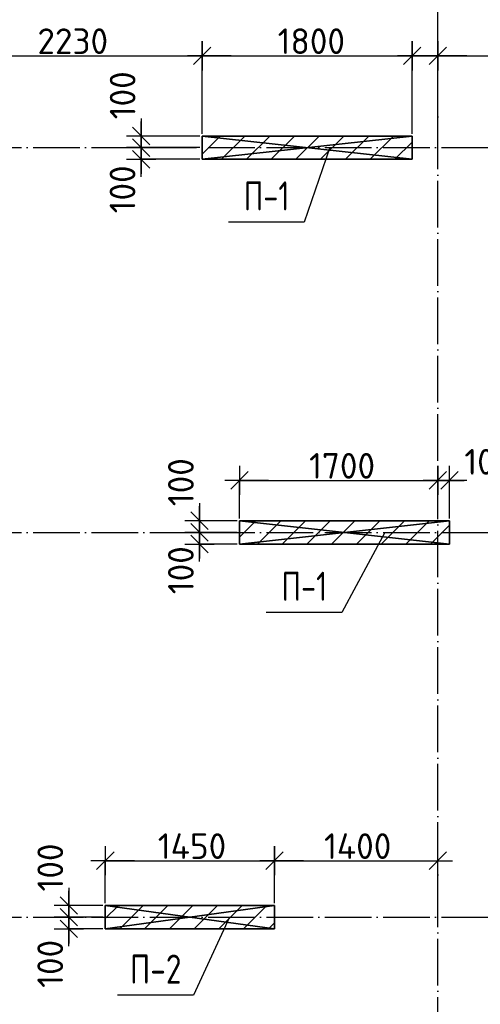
# Model space of a CAD drawing. Header units: millimetres. Extents: x 40580 to 559114, y -343730 to 81020.
# Tile 303 of 656: x 344099 to 348048, y -69063 to -60617. Entities that reach past the tile are written whole.
import ezdxf
from ezdxf.enums import TextEntityAlignment as Align

# ---------------------------------------------------------------- set-up
doc = ezdxf.new("R2010")
doc.units = ezdxf.units.MM
doc.linetypes.add('______11', pattern=[500, 400, -50, 0, -50])
doc.linetypes.add('______5', pattern=[1100, 800, -100, 100, -100])
for name, color, linetype in [('_________1_', 7, 'Continuous'), ('_________2_', 7, 'Continuous'), ('__________________01', 4, 'Continuous'), ('___________________', 253, '______5'), ('______________________', 7, 'Continuous')]:
    doc.layers.add(name, color=color, linetype=linetype)
doc.styles.add('GOST_ALLPLAN_TYPE_A', font='GOST AllPlan type A')
doc.styles.add('ISOCPEUR', font='isocpeur.ttf')

# ---------------------------------------------------------------- blocks, each defined once
blk = doc.blocks.new('ALL_ML_STRICH')
at = {"color": 0, "linetype": 'ByBlock', "lineweight": -2}
for p, q in [((0, -0.5), (0, 0.5)), ((-1, 0), (0.5, 0)), ((-0.3, -0.3), (0.3, 0.3))]:
    blk.add_line(p, q, dxfattribs=at)

msp = doc.modelspace()

# ---------------------------------------------------------------- linework, layer by layer
at = {"layer": '_________1_', "color": 253, "linetype": '______11'}
for p, q in [((345663.2, -61770.4), (345818.5, -61615.1)), ((346042.7, -61815.1), (346242.7, -61615.1)), ((346467, -61815.1), (346667, -61615.1)), ((346891.3, -61815.1), (347091.3, -61615.1)), ((347315.5, -61815.1), (347463.2, -61667.5)), ((346136.9, -65115.1), (346336.9, -64915.1)), ((346561.1, -65115.1), (346761.1, -64915.1)), ((346985.4, -65115.1), (347185.4, -64915.1)), ((347409.6, -65115.1), (347609.6, -64915.1))]:
    msp.add_line(p, q, dxfattribs=at)
at = {"layer": '_________1_', "color": 253, "linetype": '______5'}
for p, q in [((345830.6, -61815.1), (346030.6, -61615.1)), ((346254.9, -61815.1), (346454.9, -61615.1)), ((346679.1, -61815.1), (346879.1, -61615.1)), ((347103.4, -61815.1), (347303.4, -61615.1)), ((345983.2, -65056.7), (346124.7, -64915.1)), ((346349, -65115.1), (346549, -64915.1)), ((346773.3, -65115.1), (346973.3, -64915.1)), ((347197.5, -65115.1), (347397.5, -64915.1)), ((347621.8, -65115.1), (347783.2, -64953.7))]:
    msp.add_line(p, q, dxfattribs=at)
at = {"layer": '_________2_', "color": 253, "linetype": '______5'}
for p, q in [((344833.2, -68328), (344946, -68215.1)), ((345170.3, -68415.1), (345370.3, -68215.1)), ((345594.6, -68415.1), (345794.6, -68215.1)), ((346018.8, -68415.1), (346218.8, -68215.1))]:
    msp.add_line(p, q, dxfattribs=at)
at = {"layer": '_________2_', "color": 253, "linetype": '______11'}
for p, q in [((344958.2, -68415.1), (345158.2, -68215.1)), ((345382.4, -68415.1), (345582.4, -68215.1)), ((345806.7, -68415.1), (346006.7, -68215.1)), ((346231, -68415.1), (346283.2, -68362.9))]:
    msp.add_line(p, q, dxfattribs=at)
at = {"layer": '__________________01', "color": 7, "linetype": 'Continuous'}
for p, q in [((346758.6, -61715.1), (346538.4, -62353.5)), ((346538.4, -62353.5), (345888.4, -62353.5)), ((347230.1, -65015.1), (346862.2, -65701.5)), ((346862.2, -65701.5), (346212.2, -65701.5)), ((345897, -68315.1), (345588, -68985.1)), ((345588, -68985.1), (344938, -68985.1))]:
    msp.add_line(p, q, dxfattribs=at)
at = {"layer": '___________________', "color": 253, "linetype": '______11'}
for p, q in [((347683.2, -89405.1), (347683.2, -39325.1)), ((338213.2, -61715.1), (355453.2, -61715.1)), ((338213.2, -65015.1), (355393.2, -65015.1)), ((338213.2, -68315.1), (361243.2, -68315.1))]:
    msp.add_line(p, q, dxfattribs=at)
at = {"layer": '______________________', "color": 7, "linetype": 'Continuous'}
for p, q in [((343433.2, -60926.9), (345663.2, -60926.9)), ((345663.2, -60926.9), (347463.2, -60926.9)), ((347463.2, -60926.9), (347683.2, -60926.9)), ((347683.2, -60926.9), (349383.2, -60926.9)), ((345141.3, -61715.1), (345141.3, -61615.1)), ((345141.3, -61815.1), (345141.3, -61715.1)), ((345983.2, -64569.1), (347683.2, -64569.1)), ((347683.2, -64569.1), (347783.2, -64569.1)), ((345641.2, -65015.1), (345641.2, -64915.1)), ((345641.2, -65115.1), (345641.2, -65015.1)), ((344833.2, -67831), (346283.2, -67831)), ((346283.2, -67831), (347683.2, -67831)), ((344521, -68315.1), (344521, -68215.1)), ((344521, -68415.1), (344521, -68315.1))]:
    msp.add_line(p, q, dxfattribs=at)
at = {"layer": '______________________', "color": 253, "linetype": 'Continuous'}
for p, q in [((345663.2, -61595.1), (345663.2, -60926.9)), ((345663.2, -61595.1), (345663.2, -60926.9)), ((347463.2, -61595.1), (347463.2, -60926.9)), ((347463.2, -61595.1), (347463.2, -60926.9)), ((347683.2, -61695.1), (347683.2, -60926.9)), ((347683.2, -61695.1), (347683.2, -60926.9)), ((345643.2, -61615.1), (345141.3, -61615.1)), ((345643.2, -61715.1), (345141.3, -61715.1)), ((345643.2, -61715.1), (345141.3, -61715.1)), ((345643.2, -61815.1), (345141.3, -61815.1)), ((345983.2, -64895.1), (345983.2, -64569.1)), ((347683.2, -64895.1), (347683.2, -64569.1)), ((347683.2, -64895.1), (347683.2, -64569.1)), ((347783.2, -64895.1), (347783.2, -64569.1)), ((345963.2, -64915.1), (345641.2, -64915.1)), ((345963.2, -65015.1), (345641.2, -65015.1)), ((345963.2, -65015.1), (345641.2, -65015.1)), ((345963.2, -65115.1), (345641.2, -65115.1)), ((344833.2, -68195.1), (344833.2, -67831)), ((346283.2, -68195.1), (346283.2, -67831)), ((346283.2, -68195.1), (346283.2, -67831)), ((347683.2, -68295.1), (347683.2, -67831)), ((344813.2, -68215.1), (344521, -68215.1)), ((344813.2, -68315.1), (344521, -68315.1)), ((344813.2, -68315.1), (344521, -68315.1)), ((344813.2, -68415.1), (344521, -68415.1))]:
    msp.add_line(p, q, dxfattribs=at)

# ---------------------------------------------------------------- block references
at = {"layer": '______________________', "color": 7, "linetype": 'Continuous', "xscale": 250, "yscale": 250, "zscale": 250}
for p in [(345663.2, -60926.9), (347463.2, -60926.9), (347683.2, -60926.9), (347683.2, -64569.1), (347783.2, -64569.1), (346283.2, -67831), (347683.2, -67831)]:
    msp.add_blockref('ALL_ML_STRICH', p, dxfattribs=at)
for p, rotation in [((345663.2, -60926.9), 180), ((347463.2, -60926.9), 180), ((347683.2, -60926.9), 180), ((345141.3, -61715.1), 270), ((345141.3, -61615.1), 90), ((345141.3, -61815.1), 270), ((345141.3, -61715.1), 90), ((345983.2, -64569.1), 180), ((347683.2, -64569.1), 180), ((345641.2, -65015.1), 270), ((345641.2, -64915.1), 90), ((345641.2, -65115.1), 270), ((345641.2, -65015.1), 90), ((344833.2, -67831), 180), ((346283.2, -67831), 180), ((344521, -68315.1), 270), ((344521, -68215.1), 90), ((344521, -68415.1), 270), ((344521, -68315.1), 90)]:
    msp.add_blockref('ALL_ML_STRICH', p, dxfattribs=dict(at, rotation=rotation))

# ---------------------------------------------------------------- texts
at = {"layer": '__________________01', "color": 7, "linetype": 'Continuous', "style": 'GOST_ALLPLAN_TYPE_A'}
for s, width, p, p2 in [('П-1', 0.764228, (346020, -62254.2), (346411.6, -62254.2)), ('П-1', 0.764228, (346343.7, -65602.2), (346735.4, -65602.2)), ('П-2', 0.761404, (345044.6, -68885.8), (345486.2, -68885.8))]:
    msp.add_text(s, height=250, dxfattribs=dict(at, width=width)).set_placement(p, p2, align=Align.FIT)
at = {"layer": '______________________', "color": 7, "style": 'ISOCPEUR'}
for s, p in [('2230', (344251.2, -60911.9)), ('1800', (346310.2, -60911.9)), ('1700', (346580.2, -64554.1)), ('100', (347910.9, -64519.7)), ('1450', (345283.2, -67816)), ('1400', (346708.2, -67816))]:
    msp.add_text(s, height=220, dxfattribs=at).set_placement(p)
for p in [(345091.7, -61471.8), (345090.7, -62278.7), (345591.2, -64790.2), (345591.1, -65545.2), (344471.6, -68095.1), (344471, -68921.5)]:
    msp.add_text('100', height=220, rotation=90, dxfattribs=at).set_placement(p)

# ---------------------------------------------------------------- meshes
at = {"layer": '_________1_'}
mesh = msp.add_polyface(dxfattribs=at)
corners = [(345663.2, -61615.1, -3800), (345663.2, -61815.1, -3800), (345663.2, -61815.1, -350), (345663.2, -61615.1, -350)]
mesh.append_faces([[corners[k] for k in face] for face in [(1, 2, 0)]], dxfattribs={"vtx1": -1})
mesh.append_faces([[corners[k] for k in face] for face in [(2, 3, 0)]], dxfattribs={"vtx2": -1})
mesh = msp.add_polyface(dxfattribs=at)
corners = [(347463.2, -61615.1, -3800), (345663.2, -61615.1, -3800), (345663.2, -61615.1, -350), (347463.2, -61615.1, -350)]
mesh.append_faces([[corners[k] for k in face] for face in [(1, 2, 0)]], dxfattribs={"vtx1": -1})
mesh.append_faces([[corners[k] for k in face] for face in [(2, 3, 0)]], dxfattribs={"vtx2": -1})
mesh = msp.add_polyface(dxfattribs=at)
corners = [(347463.2, -61815.1, -350), (347463.2, -61615.1, -350), (345663.2, -61615.1, -350), (345663.2, -61815.1, -350)]
mesh.append_faces([[corners[k] for k in face] for face in [(1, 2, 0)]], dxfattribs={"vtx1": -1})
mesh.append_faces([[corners[k] for k in face] for face in [(2, 3, 0)]], dxfattribs={"vtx2": -1})
mesh = msp.add_polyface(dxfattribs=at)
corners = [(347463.2, -61615.1, -3800), (347463.2, -61815.1, -3800), (345663.2, -61815.1, -3800), (345663.2, -61615.1, -3800)]
mesh.append_faces([[corners[k] for k in face] for face in [(1, 2, 0)]], dxfattribs={"vtx1": -1})
mesh.append_faces([[corners[k] for k in face] for face in [(2, 3, 0)]], dxfattribs={"vtx2": -1})
mesh = msp.add_polyface(dxfattribs=at)
corners = [(347463.2, -61815.1, -3800), (347463.2, -61615.1, -3800), (347463.2, -61615.1, -350), (347463.2, -61815.1, -350)]
mesh.append_faces([[corners[k] for k in face] for face in [(1, 2, 0)]], dxfattribs={"vtx1": -1})
mesh.append_faces([[corners[k] for k in face] for face in [(2, 3, 0)]], dxfattribs={"vtx2": -1})
mesh = msp.add_polyface(dxfattribs=at)
corners = [(345663.2, -61815.1, -3800), (347463.2, -61815.1, -3800), (347463.2, -61815.1, -350), (345663.2, -61815.1, -350)]
mesh.append_faces([[corners[k] for k in face] for face in [(1, 2, 0)]], dxfattribs={"vtx1": -1})
mesh.append_faces([[corners[k] for k in face] for face in [(2, 3, 0)]], dxfattribs={"vtx2": -1})
mesh = msp.add_polyface(dxfattribs=at)
corners = [(345983.2, -64915.1, -3800), (345983.2, -65115.1, -3800), (345983.2, -65115.1, -350), (345983.2, -64915.1, -350)]
mesh.append_faces([[corners[k] for k in face] for face in [(1, 2, 0)]], dxfattribs={"vtx1": -1})
mesh.append_faces([[corners[k] for k in face] for face in [(2, 3, 0)]], dxfattribs={"vtx2": -1})
mesh = msp.add_polyface(dxfattribs=at)
corners = [(347783.2, -64915.1, -3800), (345983.2, -64915.1, -3800), (345983.2, -64915.1, -350), (347783.2, -64915.1, -350)]
mesh.append_faces([[corners[k] for k in face] for face in [(1, 2, 0)]], dxfattribs={"vtx1": -1})
mesh.append_faces([[corners[k] for k in face] for face in [(2, 3, 0)]], dxfattribs={"vtx2": -1})
mesh = msp.add_polyface(dxfattribs=at)
corners = [(347783.2, -65115.1, -350), (347783.2, -64915.1, -350), (345983.2, -64915.1, -350), (345983.2, -65115.1, -350)]
mesh.append_faces([[corners[k] for k in face] for face in [(1, 2, 0)]], dxfattribs={"vtx1": -1})
mesh.append_faces([[corners[k] for k in face] for face in [(2, 3, 0)]], dxfattribs={"vtx2": -1})
mesh = msp.add_polyface(dxfattribs=at)
corners = [(347783.2, -64915.1, -3800), (347783.2, -65115.1, -3800), (345983.2, -65115.1, -3800), (345983.2, -64915.1, -3800)]
mesh.append_faces([[corners[k] for k in face] for face in [(1, 2, 0)]], dxfattribs={"vtx1": -1})
mesh.append_faces([[corners[k] for k in face] for face in [(2, 3, 0)]], dxfattribs={"vtx2": -1})
mesh = msp.add_polyface(dxfattribs=at)
corners = [(347783.2, -65115.1, -3800), (347783.2, -64915.1, -3800), (347783.2, -64915.1, -350), (347783.2, -65115.1, -350)]
mesh.append_faces([[corners[k] for k in face] for face in [(1, 2, 0)]], dxfattribs={"vtx1": -1})
mesh.append_faces([[corners[k] for k in face] for face in [(2, 3, 0)]], dxfattribs={"vtx2": -1})
mesh = msp.add_polyface(dxfattribs=at)
corners = [(345983.2, -65115.1, -3800), (347783.2, -65115.1, -3800), (347783.2, -65115.1, -350), (345983.2, -65115.1, -350)]
mesh.append_faces([[corners[k] for k in face] for face in [(1, 2, 0)]], dxfattribs={"vtx1": -1})
mesh.append_faces([[corners[k] for k in face] for face in [(2, 3, 0)]], dxfattribs={"vtx2": -1})
at = {"layer": '_________2_'}
mesh = msp.add_polyface(dxfattribs=at)
corners = [(346283.2, -68215.1, -3800), (344833.2, -68215.1, -3800), (344833.2, -68215.1, -350), (346283.2, -68215.1, -350)]
mesh.append_faces([[corners[k] for k in face] for face in [(1, 2, 0)]], dxfattribs={"vtx1": -1})
mesh.append_faces([[corners[k] for k in face] for face in [(2, 3, 0)]], dxfattribs={"vtx2": -1})
mesh = msp.add_polyface(dxfattribs=at)
corners = [(344833.2, -68215.1, -3800), (344833.2, -68415.1, -3800), (344833.2, -68415.1, -350), (344833.2, -68215.1, -350)]
mesh.append_faces([[corners[k] for k in face] for face in [(1, 2, 0)]], dxfattribs={"vtx1": -1})
mesh.append_faces([[corners[k] for k in face] for face in [(2, 3, 0)]], dxfattribs={"vtx2": -1})
mesh = msp.add_polyface(dxfattribs=at)
corners = [(344833.2, -68215.1, -350), (344833.2, -68415.1, -350), (346283.2, -68415.1, -350), (346283.2, -68215.1, -350)]
mesh.append_faces([[corners[k] for k in face] for face in [(1, 2, 0)]], dxfattribs={"vtx1": -1})
mesh.append_faces([[corners[k] for k in face] for face in [(2, 3, 0)]], dxfattribs={"vtx2": -1})
mesh = msp.add_polyface(dxfattribs=at)
corners = [(344833.2, -68415.1, -3800), (344833.2, -68215.1, -3800), (346283.2, -68215.1, -3800), (346283.2, -68415.1, -3800)]
mesh.append_faces([[corners[k] for k in face] for face in [(1, 2, 0)]], dxfattribs={"vtx1": -1})
mesh.append_faces([[corners[k] for k in face] for face in [(2, 3, 0)]], dxfattribs={"vtx2": -1})
mesh = msp.add_polyface(dxfattribs=at)
corners = [(346283.2, -68415.1, -3800), (346283.2, -68215.1, -3800), (346283.2, -68215.1, -350), (346283.2, -68415.1, -350)]
mesh.append_faces([[corners[k] for k in face] for face in [(1, 2, 0)]], dxfattribs={"vtx1": -1})
mesh.append_faces([[corners[k] for k in face] for face in [(2, 3, 0)]], dxfattribs={"vtx2": -1})
mesh = msp.add_polyface(dxfattribs=at)
corners = [(344833.2, -68415.1, -3800), (346283.2, -68415.1, -3800), (346283.2, -68415.1, -350), (344833.2, -68415.1, -350)]
mesh.append_faces([[corners[k] for k in face] for face in [(1, 2, 0)]], dxfattribs={"vtx1": -1})
mesh.append_faces([[corners[k] for k in face] for face in [(2, 3, 0)]], dxfattribs={"vtx2": -1})

doc.saveas('drawing.dxf')
